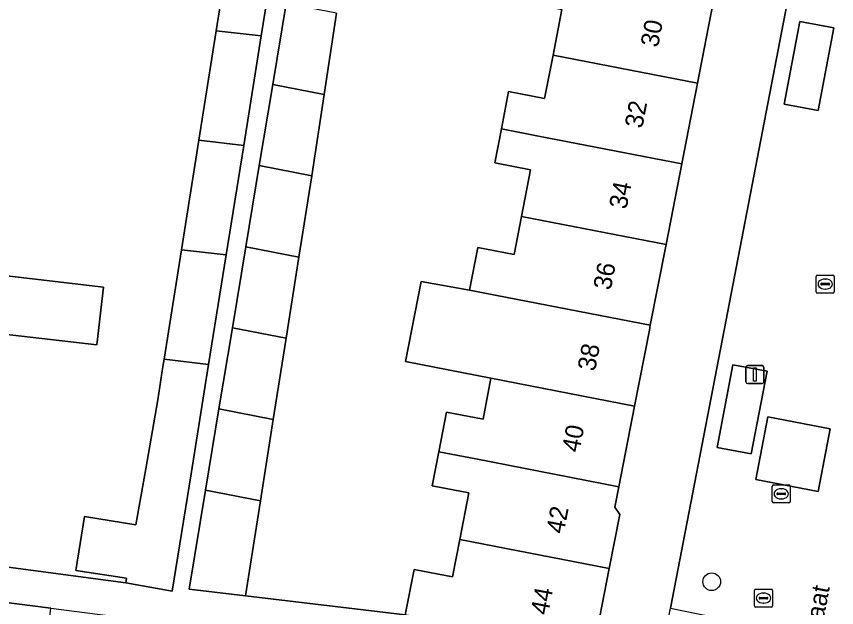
# Model space of a CAD drawing. Extents: x 162250 to 162661, y 380743 to 381606.
# Drawn here: x 162331.49 to 162376.95, y 381234.61 to 381267.39 of the extents above; entities that cross this region are included whole.
import ezdxf

# ---------------------------------------------------------------- set-up
doc = ezdxf.new("R2010")
doc.units = 0
for name, color, linetype in [('IMGEO_Boom', 7, 'Continuous'), ('IMGEO_Erf', 7, 'Continuous'), ('IMGEO_Kolk', 7, 'Continuous'), ('IMGEO_Lichtmast', 7, 'Continuous'), ('IMGEO_Openbare_ruimte_label', 7, 'Continuous'), ('IMGEO_Pand', 7, 'Continuous'), ('IMGEO_Pand_nummerreeks', 7, 'Continuous'), ('IMGEO_Parkeervlak_open', 7, 'Continuous'), ('IMGEO_Rioolput', 7, 'Continuous'), ('IMGEO_Voetpad_open', 7, 'Continuous'), ('IMGEO_Woonerf_open', 7, 'Continuous')]:
    doc.layers.add(name, color=color, linetype=linetype)

msp = doc.modelspace()

# ---------------------------------------------------------------- linework, layer by layer
at = {"layer": 'IMGEO_Boom'}
msp.add_circle((162370.025, 381236.043), 0.489, dxfattribs=at)
at = {"layer": 'IMGEO_Erf'}
for points in [[(162370.103, 381268.161), (162369.233, 381263.687), (162368.363, 381259.212), (162367.492, 381254.737), (162366.622, 381250.263), (162366.571, 381250), (162365.752, 381245.788), (162364.882, 381241.313), (162364.66, 381240.172), (162364.927, 381239.776), (162364.343, 381236.774), (162363.807, 381234.018), (162363.45, 381233.777), (162363.151, 381232.24), (162367.137, 381231.465), (162367.44, 381233.038), (162367.737, 381234.584), (162370.707, 381250), (162376.034, 381277.653)], [(162326.583, 381237.439), (162337.552, 381235.976), (162337.6, 381236.251), (162334.787, 381236.66), (162335.258, 381239.654), (162338.114, 381239.195), (162338.658, 381242.314), (162339.324, 381246.126), (162339.609, 381247.971), (162339.674, 381248.38), (162340.636, 381254.456), (162341.598, 381260.529), (162342.56, 381266.601), (162343.523, 381272.68)], [(162349.23, 381267.577), (162348.543, 381263.068), (162347.856, 381258.559), (162347.146, 381254.05), (162346.438, 381249.546), (162345.729, 381245.039), (162345.02, 381240.533), (162344.19, 381235.26), (162353.045, 381234.205), (162353.535, 381236.722), (162355.657, 381236.309), (162356.061, 381238.385), (162356.564, 381240.972), (162354.526, 381241.368), (162354.893, 381243.256), (162355.32, 381245.454), (162357.35, 381245.06), (162357.792, 381247.337), (162353.052, 381248.259), (162353.914, 381252.689), (162356.605, 381252.211), (162357.067, 381254.584), (162359.068, 381254.194), (162359.477, 381256.297), (162359.98, 381258.884), (162357.999, 381259.269), (162358.366, 381261.157), (162358.771, 381263.236), (162360.767, 381262.848), (162361.233, 381265.242), (162361.727, 381267.784)], [(162328.437, 381253.303), (162336.318, 381252.382), (162335.943, 381249.173), (162328.062, 381250.094)]]:
    msp.add_lwpolyline(points, dxfattribs=at)
at = {"layer": 'IMGEO_Kolk'}
for p, q in [((162375.818, 381252.123), (162375.818, 381252.975)), ((162375.893, 381253.049), (162376.745, 381253.049)), ((162376.306, 381252.829), (162376.331, 381252.829)), ((162376.819, 381252.975), (162376.819, 381252.123)), ((162376.077, 381252.543), (162376.077, 381252.555)), ((162376.515, 381252.506), (162376.117, 381252.506)), ((162376.12, 381252.592), (162376.518, 381252.592)), ((162376.329, 381252.269), (162376.304, 381252.269)), ((162376.561, 381252.555), (162376.561, 381252.543)), ((162376.745, 381252.049), (162375.893, 381252.049)), ((162373.381, 381240.493), (162373.381, 381241.345)), ((162373.456, 381241.419), (162374.308, 381241.419)), ((162374.382, 381241.345), (162374.382, 381240.493)), ((162373.64, 381240.913), (162373.64, 381240.925)), ((162373.683, 381240.962), (162374.081, 381240.962)), ((162373.869, 381241.199), (162373.894, 381241.199)), ((162374.124, 381240.925), (162374.124, 381240.913)), ((162374.078, 381240.876), (162373.68, 381240.876)), ((162373.892, 381240.639), (162373.867, 381240.639)), ((162374.308, 381240.419), (162373.456, 381240.419))]:
    msp.add_line(p, q, dxfattribs=at)
for points in [[(162375.818, 381252.123), (162375.818, 381252.975)], [(162375.893, 381253.049), (162376.745, 381253.049)], [(162376.819, 381252.975), (162376.819, 381252.123)], [(162376.745, 381252.049), (162375.893, 381252.049)], [(162373.381, 381240.493), (162373.381, 381241.345)], [(162373.456, 381241.419), (162374.308, 381241.419)], [(162374.382, 381241.345), (162374.382, 381240.493)], [(162374.308, 381240.419), (162373.456, 381240.419)]]:
    msp.add_lwpolyline(points, dxfattribs=at)
for centre, radius, start, end in [((162375.895, 381252.973), 0.0765, 91.552, 178.448), ((162375.895, 381252.973), 0.0765, 91.552, 178.448), ((162376.743, 381252.973), 0.0765, 1.552, 88.448), ((162376.743, 381252.973), 0.0765, 1.552, 88.448), ((162376.117, 381252.552), 0.0403, 85.8775, 175.7526), ((162376.114, 381252.542), 0.0366, 178.938, 274.7102), ((162376.518, 381252.549), 0.043, 264.8664, 352.4533), ((162376.522, 381252.554), 0.0386, 1.7309, 96.639), ((162375.895, 381252.125), 0.0765, 181.552, 268.448), ((162375.895, 381252.125), 0.0765, 181.552, 268.448), ((162376.743, 381252.125), 0.0765, 271.552, 358.448), ((162376.743, 381252.125), 0.0765, 271.552, 358.448), ((162373.458, 381241.343), 0.0765, 91.552, 178.448), ((162373.458, 381241.343), 0.0765, 91.552, 178.448), ((162374.306, 381241.343), 0.0765, 1.552, 88.448), ((162374.306, 381241.343), 0.0765, 1.552, 88.448), ((162373.68, 381240.922), 0.0403, 85.8775, 175.7526), ((162373.677, 381240.912), 0.0366, 178.938, 274.7102), ((162374.081, 381240.919), 0.043, 264.8664, 352.4533), ((162374.085, 381240.924), 0.0386, 1.7309, 96.639), ((162373.458, 381240.495), 0.0765, 181.552, 268.448), ((162373.458, 381240.495), 0.0765, 181.552, 268.448), ((162374.306, 381240.495), 0.0765, 271.552, 358.448), ((162374.306, 381240.495), 0.0765, 271.552, 358.448)]:
    msp.add_arc(centre, radius, start, end, dxfattribs=at)
for centre, major_axis, ratio, start_param, end_param in [((162376.305, 381252.549), (-0.387, 0.002), 0.722429, 4.712389, 7.853982), ((162376.33, 381252.549), (-0.39, 0.002), 0.717154, 1.570796, 4.712389), ((162373.868, 381240.919), (-0.387, 0.002), 0.722429, 4.712389, 7.853982), ((162373.893, 381240.919), (-0.39, 0.002), 0.717154, 1.570796, 4.712389)]:
    msp.add_ellipse(centre, major_axis=major_axis, ratio=ratio, start_param=start_param, end_param=end_param, dxfattribs=at)
at = {"layer": 'IMGEO_Lichtmast'}
for p, q in [((162371.925, 381247.134), (162371.925, 381247.934)), ((162371.925, 381247.934), (162371.925, 381247.134)), ((162372.025, 381248.034), (162372.815, 381248.034)), ((162372.815, 381248.034), (162372.025, 381248.034)), ((162372.915, 381247.934), (162372.915, 381247.134)), ((162372.915, 381247.134), (162372.915, 381247.934)), ((162372.815, 381247.034), (162372.025, 381247.034)), ((162372.025, 381247.034), (162372.815, 381247.034))]:
    msp.add_line(p, q, dxfattribs=at)
msp.add_lwpolyline([(162372.345, 381247.909), (162372.495, 381247.909), (162372.495, 381247.159), (162372.345, 381247.159), (162372.345, 381247.909)], dxfattribs=at)
for centre, start, end in [((162372.025, 381247.934), 90, 180), ((162372.025, 381247.934), 90, 180), ((162372.815, 381247.934), 0, 90), ((162372.815, 381247.934), 360, 90), ((162372.025, 381247.134), 180, 270), ((162372.025, 381247.134), 180, 270), ((162372.815, 381247.134), 270, 0), ((162372.815, 381247.134), 270, 0)]:
    msp.add_arc(centre, 0.1, start, end, dxfattribs=at)
at = {"layer": 'IMGEO_Pand'}
for points in [[(162343.523, 381272.68), (162342.56, 381266.601), (162345.061, 381266.307), (162346.035, 381272.385)], [(162369.233, 381263.687), (162370.103, 381268.161), (162362.172, 381269.704), (162360.113, 381270.104), (162359.737, 381268.171), (162361.727, 381267.784), (162361.233, 381265.242)], [(162348.543, 381263.068), (162349.23, 381267.577), (162346.443, 381268.118), (162345.698, 381263.622)], [(162345.061, 381266.307), (162342.56, 381266.601), (162341.598, 381260.529), (162344.088, 381260.237)], [(162358.366, 381261.157), (162360.432, 381260.755), (162368.363, 381259.212), (162369.233, 381263.687), (162361.233, 381265.242), (162360.767, 381262.848), (162358.771, 381263.236)], [(162348.543, 381263.068), (162345.698, 381263.622), (162344.953, 381259.124), (162347.856, 381258.559)], [(162359.477, 381256.297), (162367.492, 381254.737), (162368.363, 381259.212), (162360.432, 381260.755), (162358.366, 381261.157), (162357.999, 381259.269), (162359.98, 381258.884)], [(162341.598, 381260.529), (162340.636, 381254.456), (162343.115, 381254.165), (162344.088, 381260.237)], [(162347.146, 381254.05), (162347.856, 381258.559), (162344.953, 381259.124), (162344.207, 381254.621)], [(162328.437, 381253.303), (162328.735, 381255.851), (162320.18, 381256.854), (162319.98, 381255.148), (162319.362, 381255.221), (162318.85, 381250.823), (162325.864, 381250), (162328.021, 381249.747), (162328.051, 381250), (162328.062, 381250.094), (162335.943, 381249.173), (162336.318, 381252.382)], [(162359.477, 381256.297), (162359.068, 381254.194), (162357.067, 381254.584), (162356.605, 381252.211), (162358.691, 381251.805), (162366.622, 381250.263), (162367.492, 381254.737)], [(162347.146, 381254.05), (162344.207, 381254.621), (162343.462, 381250.126), (162346.438, 381249.546)], [(162339.674, 381248.38), (162342.141, 381248.09), (162343.115, 381254.165), (162340.636, 381254.456)], [(162366.571, 381250), (162366.622, 381250.263), (162358.691, 381251.805), (162356.605, 381252.211), (162353.914, 381252.689), (162353.052, 381248.259), (162357.792, 381247.337), (162365.752, 381245.788)], [(162342.716, 381245.625), (162345.729, 381245.039), (162346.438, 381249.546), (162343.462, 381250.126)], [(162341.168, 381242.02), (162342.141, 381248.09), (162339.674, 381248.38), (162339.609, 381247.971), (162339.324, 381246.126), (162338.658, 381242.314), (162338.114, 381239.195), (162335.258, 381239.654), (162334.787, 381236.66), (162337.6, 381236.251), (162337.552, 381235.976), (162340.128, 381235.526)], [(162357.792, 381247.337), (162357.35, 381245.06), (162355.32, 381245.454), (162354.893, 381243.256), (162356.951, 381242.856), (162364.882, 381241.313), (162365.752, 381245.788)], [(162341.971, 381241.126), (162345.02, 381240.533), (162345.729, 381245.039), (162342.716, 381245.625)], [(162364.882, 381241.313), (162356.951, 381242.856), (162354.893, 381243.256), (162354.526, 381241.368), (162356.564, 381240.972), (162356.061, 381238.385), (162364.343, 381236.774), (162364.927, 381239.776), (162364.66, 381240.172)], [(162341.971, 381241.126), (162341.06, 381235.63), (162344.19, 381235.26), (162345.02, 381240.533)], [(162356.061, 381238.385), (162355.657, 381236.309), (162353.535, 381236.722), (162353.045, 381234.205), (162358.243, 381233.194), (162363.151, 381232.24), (162363.45, 381233.777), (162363.807, 381234.018), (162364.343, 381236.774)], [(162328.022, 381235.269), (162327.768, 381233.082), (162327.295, 381229.003), (162326.13, 381218.961), (162331.517, 381218.336), (162333.401, 381234.577)]]:
    msp.add_lwpolyline(points, close=True, dxfattribs=at)
at = {"layer": 'IMGEO_Parkeervlak_open'}
for points in [[(162376.799, 381266.757), (162374.91, 381267.117), (162374.037, 381262.534), (162375.926, 381262.174)], [(162373.091, 381247.715), (162371.202, 381248.075), (162370.329, 381243.491), (162372.218, 381243.132)]]:
    msp.add_lwpolyline(points, close=True, dxfattribs=at)
at = {"layer": 'IMGEO_Rioolput'}
for p, q in [((162372.391, 381234.71), (162372.391, 381235.562)), ((162372.466, 381235.636), (162373.318, 381235.636)), ((162373.392, 381235.562), (162373.392, 381234.71)), ((162372.65, 381235.13), (162372.65, 381235.142)), ((162373.088, 381235.093), (162372.69, 381235.093)), ((162372.693, 381235.179), (162373.091, 381235.179)), ((162372.879, 381235.416), (162372.904, 381235.416)), ((162373.134, 381235.142), (162373.134, 381235.13)), ((162373.318, 381234.636), (162372.466, 381234.636)), ((162372.902, 381234.856), (162372.877, 381234.856))]:
    msp.add_line(p, q, dxfattribs=at)
for points in [[(162372.391, 381234.71), (162372.391, 381235.562)], [(162372.466, 381235.636), (162373.318, 381235.636)], [(162373.392, 381235.562), (162373.392, 381234.71)], [(162373.318, 381234.636), (162372.466, 381234.636)]]:
    msp.add_lwpolyline(points, dxfattribs=at)
for centre, radius, start, end in [((162372.468, 381235.56), 0.0765, 91.552, 178.448), ((162372.468, 381235.56), 0.0765, 91.552, 178.448), ((162373.316, 381235.56), 0.0765, 1.552, 88.448), ((162373.316, 381235.56), 0.0765, 1.552, 88.448), ((162372.69, 381235.139), 0.0403, 85.8775, 175.7526), ((162372.687, 381235.129), 0.0366, 178.938, 274.7102), ((162373.091, 381235.136), 0.043, 264.8664, 352.4533), ((162373.095, 381235.141), 0.0386, 1.7309, 96.639), ((162372.468, 381234.712), 0.0765, 181.552, 268.448), ((162372.468, 381234.712), 0.0765, 181.552, 268.448), ((162373.316, 381234.712), 0.0765, 271.552, 358.448), ((162373.316, 381234.712), 0.0765, 271.552, 358.448)]:
    msp.add_arc(centre, radius, start, end, dxfattribs=at)
for centre, major_axis, ratio, start_param, end_param in [((162372.878, 381235.136), (-0.387, 0.002), 0.722429, 4.712389, 7.853982), ((162372.903, 381235.136), (-0.39, 0.002), 0.717154, 1.570796, 4.712389)]:
    msp.add_ellipse(centre, major_axis=major_axis, ratio=ratio, start_param=start_param, end_param=end_param, dxfattribs=at)
at = {"layer": 'IMGEO_Voetpad_open'}
for points in [[(162346.035, 381272.385), (162345.061, 381266.307), (162344.088, 381260.237), (162343.115, 381254.165), (162342.141, 381248.09), (162341.168, 381242.02), (162340.128, 381235.526), (162337.552, 381235.976), (162326.583, 381237.439)], [(162328.022, 381235.269), (162333.401, 381234.577), (162338.86, 381233.874), (162342.5, 381233.406), (162344.319, 381233.16), (162349.776, 381232.424), (162355.231, 381231.687), (162360.685, 381230.951), (162366.289, 381230.194), (162366.508, 381231.291), (162367.086, 381231.202), (162367.137, 381231.465), (162363.151, 381232.24), (162358.243, 381233.194), (162353.045, 381234.205), (162344.19, 381235.26), (162341.06, 381235.63), (162341.971, 381241.126), (162342.716, 381245.625), (162343.462, 381250.126), (162344.207, 381254.621), (162344.953, 381259.124), (162345.698, 381263.622), (162346.443, 381268.118)]]:
    msp.add_lwpolyline(points, dxfattribs=at)
at = {"layer": 'IMGEO_Woonerf_open'}
msp.add_lwpolyline([(162379.145, 381278.899), (162374.566, 381279.763), (162374.209, 381277.94), (162376.034, 381277.653), (162370.707, 381250), (162367.737, 381234.584), (162370.816, 381233.956), (162370.508, 381232.447), (162367.44, 381233.038), (162367.137, 381231.465), (162367.086, 381231.202), (162366.508, 381231.291), (162366.289, 381230.194), (162365.959, 381227.353), (162367.22, 381227.336), (162367.685, 381217.537), (162367.703, 381217.175), (162370.622, 381217.138), (162370.591, 381216.147), (162370.616, 381215.251), (162375.185, 381215.391), (162375.189, 381215.21), (162377.478, 381215.273)], dxfattribs=at)
for points in [[(162376.799, 381266.757), (162375.926, 381262.174), (162374.037, 381262.534), (162374.91, 381267.117)], [(162373.091, 381247.715), (162372.218, 381243.132), (162370.329, 381243.491), (162371.202, 381248.075)], [(162376.587, 381244.53), (162375.917, 381241.053), (162372.471, 381241.717), (162373.14, 381245.193)], [(162376.587, 381244.53), (162373.14, 381245.193), (162372.471, 381241.717), (162375.917, 381241.053)]]:
    msp.add_lwpolyline(points, close=True, dxfattribs=at)

# ---------------------------------------------------------------- texts
at = {"layer": 'IMGEO_Openbare_ruimte_label'}
msp.add_text('Heggenroosstraat', height=1, rotation=79.1621, dxfattribs=at).set_placement((162374.575, 381225.291))
at = {"layer": 'IMGEO_Pand_nummerreeks'}
for s, rotation, p in [('30', 78.9881, (162367.047, 381265.637)), ('32', 78.9881, (162366.173, 381261.145)), ('34', 78.9881, (162365.301, 381256.662)), ('36', 78.9881, (162364.428, 381252.176)), ('38', 79.0968, (162363.558, 381247.679)), ('40', 79.0986, (162362.69, 381243.173)), ('42', 79.0986, (162361.821, 381238.661)), ('44', 79.0986, (162360.954, 381234.158))]:
    msp.add_text(s, height=1, rotation=rotation, dxfattribs=at).set_placement(p)

doc.saveas('drawing.dxf')
